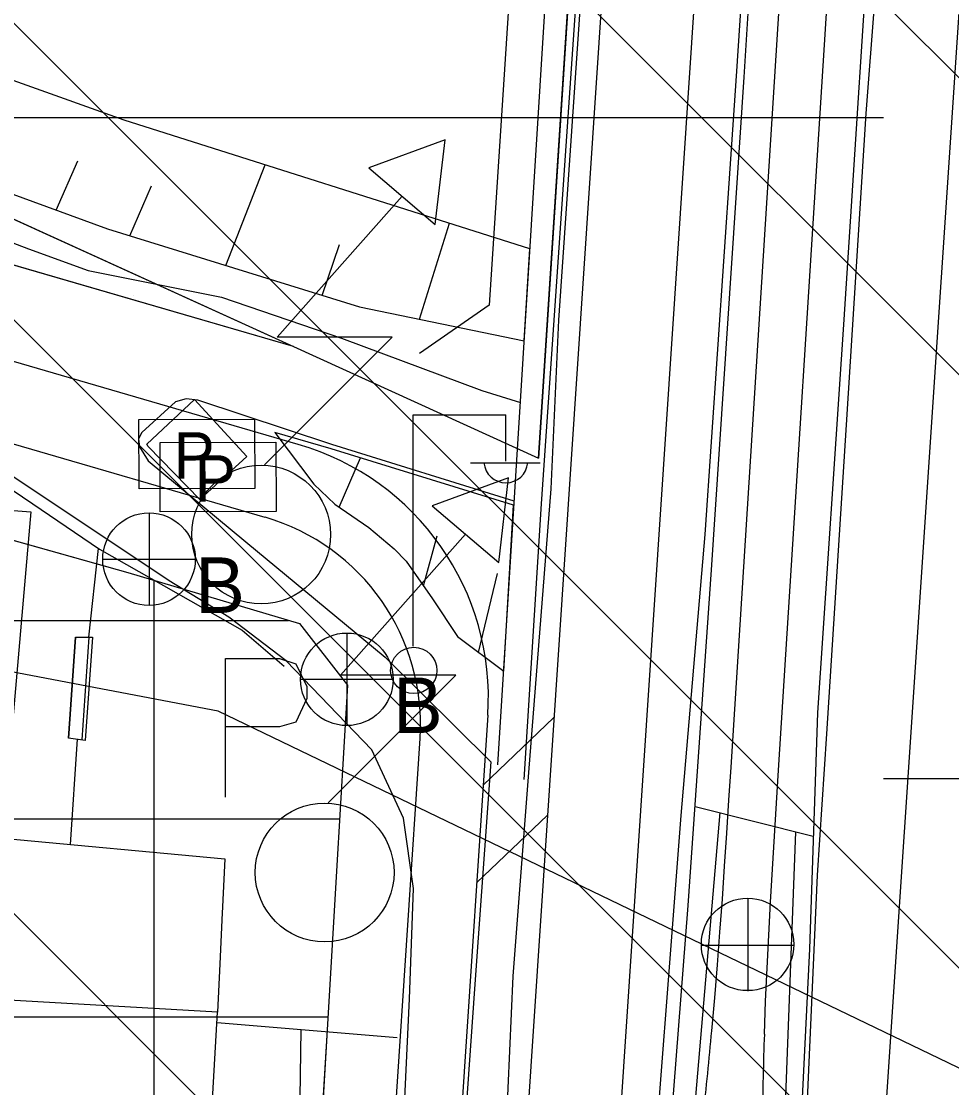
# Model space of a CAD drawing. Extents: x 417995 to 421451, y 4454518 to 4458015.
# Drawn here: x 420267.2 to 420337.6, y 4456783.5 to 4456864.2 of the extents above; entities that cross this region are included whole.
import ezdxf

# ---------------------------------------------------------------- set-up
doc = ezdxf.new("R2010")
doc.units = 0
for name, color, linetype in [('ADAKENARI', 7, 'Continuous'), ('B_Imalat', 7, 'Continuous'), ('B_Kapi', 7, 'Continuous'), ('B_Merdiven', 7, 'Continuous'), ('Hid_Dere_Sulu_Yat_Gen', 7, 'Continuous'), ('KALDIRIM_FAT', 7, 'Continuous'), ('PL_AYA_PARK_DINLENME', 7, 'Continuous'), ('PL_TA_K_DERE', 7, 'Continuous'), ('PL_TİCARET', 7, 'Continuous'), ('RAYLI_TOPLU_TAŞIMA_HATTI', 7, 'Continuous'), ('S_Elektrik_Diregi', 7, 'Continuous'), ('S_Otopark', 7, 'Continuous'), ('S_Pano', 7, 'Continuous'), ('S_Rogar_Kapagi', 7, 'Continuous'), ('S_Rogar_Kapagi_Buski', 7, 'Continuous'), ('S_Trafo_acik_tip', 7, 'Continuous'), ('Sev_Sevalti', 7, 'Continuous'), ('Sev_Sevustu', 7, 'Continuous'), ('Sev_Tarama', 7, 'Continuous'), ('Sinir_Duvar_tek_tarafa_ait', 7, 'Continuous'), ('Sinir_Ist_Duvari', 7, 'Continuous'), ('Sinir_Parmaklik_bir_taraf', 7, 'Continuous'), ('SN_TASKIN', 7, 'Continuous'), ('SN_TR_SIVILASMA', 7, 'Continuous'), ('SN_TR_TASKIN', 7, 'Continuous'), ('TRFAT_PARKALANI', 7, 'Continuous'), ('TRFAT_TİCARET', 7, 'Continuous'), ('Yol_Insaat', 7, 'Continuous'), ('Yol_Kaldirim_kenari_bordurtasi', 7, 'Continuous'), ('Yol_Kop_Viyaduk', 7, 'Continuous'), ('Yol_Sose', 7, 'Continuous')]:
    doc.layers.add(name, color=color, linetype=linetype)

msp = doc.modelspace()

# ---------------------------------------------------------------- linework, layer by layer
at = {"layer": 'ADAKENARI'}
for p, q in [((420309.479, 4456879.688), (420306.326, 4456831.14)), ((420304.619, 4456874.005), (420302.587, 4456842.717)), ((420251.571, 4456856.068), (420287.812, 4456839.569)), ((420287.812, 4456839.569), (420243.395, 4456852.495)), ((420302.587, 4456842.717), (420297.337, 4456839.038)), ((420287.812, 4456839.569), (420306.326, 4456831.14)), ((420264.51, 4456825.52), (420275.26, 4456822.48)), ((420275.26, 4456822.48), (420288.245, 4456818.613)), ((420288.245, 4456818.613), (420291.882, 4456813.97)), ((420291.882, 4456813.97), (420291.051, 4456799.874)), ((420291.051, 4456799.874), (420290.345, 4456787.89)), ((420290.345, 4456787.89), (420287.321, 4456736.574))]:
    msp.add_line(p, q, dxfattribs=at)
at = {"layer": 'B_Imalat'}
for points in [[(420226.785, 4456830.202), (420267.94, 4456827.062), (420265.759, 4456802.091), (420224.848, 4456805.307)], [(420259.235, 4456790.524), (420256.46, 4456741.99), (420279.288, 4456740.685), (420282.063, 4456789.219)]]:
    msp.add_lwpolyline(points, close=True, dxfattribs=at)
at = {"layer": 'B_Kapi'}
msp.add_line((420282.411, 4456796.723), (420282.231, 4456792.887), dxfattribs=at)
at = {"layer": 'B_Merdiven'}
for p, q in [((420270.822, 4456809.946), (420271.332, 4456817.581)), ((420271.815, 4456809.81), (420272.336, 4456817.596))]:
    msp.add_line(p, q, dxfattribs=at)
msp.add_lwpolyline([(420271.303, 4456817.58), (420272.593, 4456817.6), (420272.033, 4456809.78), (420270.793, 4456809.95)], close=True, dxfattribs=at)
at = {"layer": 'Hid_Dere_Sulu_Yat_Gen'}
for points in [[(420275.002, 4456856.696), (420259.947, 4456862.068)], [(420305.685, 4456846.974), (420275.002, 4456856.696)]]:
    msp.add_lwpolyline(points, dxfattribs=at)
at = {"layer": 'KALDIRIM_FAT'}
for p, q in [((420343.185, 4457347.725), (420272.58, 4456286.936)), ((420350.169, 4457347.256), (420279.439, 4456284.591)), ((420370.124, 4457345.917), (420299.038, 4456277.891)), ((420288.158, 4456832.178), (420240.492, 4456846.049)), ((420285.661, 4456826.655), (420236.472, 4456840.97)), ((420302.496, 4456811.688), (420276.305, 4456418.185)), ((420307.495, 4456811.519), (420302.144, 4456806.4)), ((420297.367, 4456809.927), (420271.228, 4456417.192)), ((420307.004, 4456804.129), (420301.652, 4456799.01))]:
    msp.add_line(p, q, dxfattribs=at)
for centre, radius in [((420282.581, 4456813.014), 19.959), ((420281.108, 4456811.009), 16.296)]:
    msp.add_arc(centre, radius, 356.19209, 73.77452, dxfattribs=at)
at = {"layer": 'PL_AYA_PARK_DINLENME'}
msp.add_lwpolyline([(420167.062, 4456921.743), (420173.372, 4456914.221), (420179.995, 4456906.974), (420186.919, 4456900.013), (420194.133, 4456893.353), (420201.622, 4456887.005), (420209.375, 4456880.981), (420217.375, 4456875.291), (420225.61, 4456869.945), (420234.065, 4456864.953), (420242.723, 4456860.325), (420251.571, 4456856.068), (420287.812, 4456839.569), (420243.395, 4456852.495), (420235.713, 4456854.73), (420183.42, 4456869.948), (420167.168, 4456913.32)], dxfattribs=at)
at = {"layer": 'PL_TA_K_DERE'}
msp.add_lwpolyline([(420251.571, 4456856.068), (420287.812, 4456839.569), (420306.326, 4456831.14), (420309.479, 4456879.688), (420310.147, 4456889.965), (420310.624, 4456897.306), (420277.26, 4456912.496), (420276.798, 4456912.707), (420276.335, 4456912.92), (420275.874, 4456913.134), (420275.413, 4456913.35), (420274.953, 4456913.567), (420274.493, 4456913.786), (420274.034, 4456914.006), (420273.576, 4456914.227), (420272.451, 4456914.777), (420271.331, 4456915.335), (420270.215, 4456915.902), (420269.103, 4456916.477), (420267.995, 4456917.06), (420266.891, 4456917.651)], dxfattribs=at)
at = {"layer": 'PL_TİCARET'}
msp.add_lwpolyline([(420178.272, 4456774.945), (420181.211, 4456828.51), (420181.913, 4456841.306), (420188.859, 4456847.535), (420203.121, 4456843.385), (420209.464, 4456841.539), (420227.283, 4456836.353), (420237.075, 4456833.504), (420264.51, 4456825.52), (420275.26, 4456822.48), (420288.245, 4456818.613), (420291.882, 4456813.97), (420291.051, 4456799.874), (420290.345, 4456787.89), (420287.321, 4456736.574)], dxfattribs=at)
at = {"layer": 'RAYLI_TOPLU_TAŞIMA_HATTI'}
for p, q in [((420320.891, 4456807.754), (420342.496, 4457148.84)), ((420324.483, 4456807.526), (420346.094, 4457148.703))]:
    msp.add_line(p, q, dxfattribs=at)
for points in [[(420319.436, 4456787.807), (420319.657, 4456790.297), (420319.862, 4456792.789), (420320.054, 4456795.282), (420320.235, 4456797.775), (420320.406, 4456800.269), (420320.572, 4456802.764), (420320.732, 4456805.259), (420320.891, 4456807.754)], [(420323.409, 4456787.556), (420323.505, 4456790.054), (420323.615, 4456792.551), (420323.74, 4456795.048), (420323.875, 4456797.545), (420324.019, 4456800.04), (420324.17, 4456802.536), (420324.326, 4456805.031), (420324.483, 4456807.526)]]:
    msp.add_lwpolyline(points, dxfattribs=at)
for centre, start, end in [((419970.911, 4456819.902), 353.67651, 354.73859), ((420673.199, 4456775.418), 178.01263, 179.07472)]:
    msp.add_arc(centre, 350, start, end, dxfattribs=at)
at = {"layer": 'S_Elektrik_Diregi'}
for p, q in [((420296.858, 4456816.91), (420296.858, 4456834.41)), ((420296.858, 4456834.41), (420303.858, 4456834.41)), ((420303.858, 4456830.91), (420303.858, 4456834.41)), ((420301.198, 4456830.77), (420306.449, 4456830.77))]:
    msp.add_line(p, q, dxfattribs=at)
msp.add_circle((420296.894, 4456815.075), 1.75, dxfattribs=at)
msp.add_arc((420303.859, 4456830.923), 1.658, 184.83843, 355.14641, dxfattribs=at)
at = {"layer": 'S_Otopark'}
for points in [[(420282.654, 4456815.985), (420286.749, 4456815.985)], [(420282.654, 4456805.485), (420282.654, 4456815.985)], [(420286.749, 4456815.985), (420287.974, 4456815.565), (420288.814, 4456813.85), (420288.814, 4456812.94), (420287.974, 4456811.155), (420286.749, 4456810.805)], [(420286.749, 4456810.805), (420282.654, 4456810.805)]]:
    msp.add_lwpolyline(points, dxfattribs=at)
at = {"layer": 'S_Pano'}
for points in [[(420276.111, 4456834.065), (420284.861, 4456834.092), (420284.877, 4456828.842), (420276.127, 4456828.815)], [(420277.711, 4456832.325), (420286.461, 4456832.352), (420286.477, 4456827.102), (420277.727, 4456827.075)]]:
    msp.add_lwpolyline(points, close=True, dxfattribs=at)
at = {"layer": 'S_Rogar_Kapagi'}
for p, q in [((420322.197, 4456790.819), (420322.197, 4456797.819)), ((420318.627, 4456794.284), (420325.627, 4456794.284))]:
    msp.add_line(p, q, dxfattribs=at)
msp.add_circle((420322.144, 4456794.347), 3.5, dxfattribs=at)
at = {"layer": 'S_Rogar_Kapagi_Buski'}
for p, q in [((420276.873, 4456826.99), (420276.873, 4456819.99)), ((420273.373, 4456823.49), (420280.373, 4456823.49)), ((420291.833, 4456817.9), (420291.833, 4456810.9)), ((420288.333, 4456814.4), (420295.333, 4456814.4))]:
    msp.add_line(p, q, dxfattribs=at)
for centre in [(420276.873, 4456823.49), (420291.833, 4456814.4)]:
    msp.add_circle(centre, 3.5, dxfattribs=at)
at = {"layer": 'S_Trafo_acik_tip'}
for points in [[(420298.526, 4456848.815), (420299.261, 4456855.22), (420293.486, 4456853.085)], [(420303.329, 4456823.25), (420304.064, 4456829.655), (420298.289, 4456827.52)]]:
    msp.add_lwpolyline(points, close=True, dxfattribs=at)
for points in [[(420285.611, 4456830.615), (420295.271, 4456840.275), (420286.555, 4456840.275), (420296.006, 4456850.95)], [(420290.414, 4456805.05), (420300.074, 4456814.71), (420291.359, 4456814.71), (420300.809, 4456825.385)]]:
    msp.add_lwpolyline(points, dxfattribs=at)
for centre in [(420285.351, 4456825.353), (420290.155, 4456799.788)]:
    msp.add_circle(centre, 5.25, dxfattribs=at)
at = {"layer": 'Sev_Sevalti'}
for points in [[(420275.002, 4456856.696), (420259.947, 4456862.068)], [(420305.685, 4456846.974), (420275.002, 4456856.696)], [(420305.253, 4456840.021), (420305.685, 4456846.974)], [(420304.441, 4456827.583), (420290.641, 4456831.831), (420286.393, 4456833.065)]]:
    msp.add_lwpolyline(points, dxfattribs=at)
at = {"layer": 'Sev_Sevustu'}
for points in [[(420168.545, 4456918.15), (420172.569, 4456910.989), (420181.963, 4456899.554), (420193.876, 4456888.419), (420204.696, 4456879.76), (420213.554, 4456874.243), (420221.515, 4456869.283), (420236.401, 4456862.167), (420256.7, 4456854.717), (420259.857, 4456853.561), (420273.73, 4456848.48), (420292.795, 4456842.572), (420305.253, 4456840.021)], [(420286.393, 4456833.065), (420289.329, 4456829.175), (420290.925, 4456827.653), (420293.503, 4456825.875), (420295.426, 4456824.267), (420296.318, 4456823.327), (420298.31, 4456820.488), (420300.192, 4456817.65), (420303.7, 4456815.01), (420304.441, 4456827.583)]]:
    msp.add_lwpolyline(points, dxfattribs=at)
at = {"layer": 'Sev_Tarama'}
for p, q in [((420269.848, 4456849.902), (420271.484, 4456853.635)), ((420282.694, 4456845.702), (420285.668, 4456853.316)), ((420275.411, 4456847.959), (420277.073, 4456851.736)), ((420297.342, 4456841.641), (420299.61, 4456848.899)), ((420289.971, 4456843.447), (420291.28, 4456847.285)), ((420291.248, 4456827.431), (420292.858, 4456831.149)), ((420297.623, 4456821.466), (420298.662, 4456825.255)), ((420301.801, 4456816.438), (420303.23, 4456822.404))]:
    msp.add_line(p, q, dxfattribs=at)
at = {"layer": 'Sinir_Duvar_tek_tarafa_ait'}
for points in [[(420308.104, 4456693.258), (420309.484, 4456711.663), (420312.088, 4456737.05), (420314.448, 4456760.063), (420316.214, 4456778.791), (420317.649, 4456797.277), (420319.407, 4456822.674), (420321.872, 4456859.959), (420324.067, 4456895.09)], [(420333.299, 4456893.318), (420331.774, 4456877.917), (420329.429, 4456841.623), (420327.431, 4456811.856), (420326.822, 4456794.017), (420325.409, 4456765.31), (420323.764, 4456715.864), (420323.708, 4456691.214)], [(420284.266, 4456831.27), (420280.708, 4456827.996), (420276.802, 4456832.017), (420276.708, 4456832.185), (420280.318, 4456835.573), (420284.266, 4456831.27), (420284.266, 4456831.27)], [(420271.448, 4456809.861), (420270.898, 4456801.902)], [(420318.169, 4456804.786), (420327.113, 4456802.541)]]:
    msp.add_lwpolyline(points, dxfattribs=at)
at = {"layer": 'Sinir_Ist_Duvari'}
for points in [[(420259.857, 4456853.561), (420273.73, 4456848.48)], [(420273.73, 4456848.48), (420292.795, 4456842.572), (420305.253, 4456840.021)], [(420261.602, 4456827.545), (420262.038, 4456831.751), (420268.088, 4456827.689), (420273.137, 4456824.235), (420283.92, 4456818.12)], [(420273.034, 4456824.305), (420272.303, 4456817.596)], [(420283.92, 4456818.12), (420287.085, 4456815.388)], [(420282.019, 4456788.444), (420295.644, 4456787.314)]]:
    msp.add_lwpolyline(points, dxfattribs=at)
at = {"layer": 'Sinir_Parmaklik_bir_taraf'}
for points in [[(420311.354, 4456899.041), (420309.317, 4456868.291), (420306.542, 4456827.683), (420305.217, 4456806.818)], [(420265.784, 4456802.372), (420282.604, 4456800.826), (420282.41, 4456796.684)], [(420282.231, 4456792.887), (420282.059, 4456789.219)]]:
    msp.add_lwpolyline(points, dxfattribs=at)
at = {"layer": 'SN_TASKIN'}
msp.add_lwpolyline([(421279.092, 4456215.61), (421195.311, 4456240.09), (421032.227, 4456272.975), (420928.588, 4456320.689), (420834.213, 4456393.35), (420746.644, 4456480.517), (420663.922, 4456586.466), (420574.108, 4456669.499), (420422.961, 4456744.082), (420282.113, 4456812.001), (420160.798, 4456835.053), (420091.41, 4456837.401), (419960.894, 4456961.809), (419854.401, 4457049.617), (419750.612, 4457217.328), (419705.667, 4457319.894), (419669.268, 4457550.581), (419656.393, 4457729.951), (419636.417, 4457793.064)], dxfattribs=at)
at = {"layer": 'SN_TR_SIVILASMA'}
for p, q in [((421276.03, 4455921.999), (420004.046, 4457193.982)), ((421275.798, 4455899.78), (420015.354, 4457160.224)), ((421275.335, 4455855.342), (420037.805, 4457092.871)), ((421275.103, 4455833.123), (420049.031, 4457059.195)), ((421274.64, 4455788.685), (420075.791, 4456987.533))]:
    msp.add_line(p, q, dxfattribs=at)
at = {"layer": 'SN_TR_TASKIN'}
for p, q in [((420232.431, 4456856.904), (420332.431, 4456856.904)), ((420332.431, 4456806.904), (420432.431, 4456806.904))]:
    msp.add_line(p, q, dxfattribs=at)
at = {"layer": 'TRFAT_PARKALANI'}
msp.add_line((420275.667, 4456843.445), (420275.667, 4456843.445), dxfattribs=at)
at = {"layer": 'TRFAT_TİCARET'}
for p, q in [((420277.258, 4456610.965), (420277.258, 4456821.885)), ((420180.681, 4456818.855), (420287.432, 4456818.855)), ((420179.858, 4456803.855), (420291.286, 4456803.855)), ((420179.035, 4456788.855), (420290.402, 4456788.855))]:
    msp.add_line(p, q, dxfattribs=at)
at = {"layer": 'Yol_Insaat'}
for points in [[(420320.043, 4456804.315), (420318.128, 4456781.957), (420314.831, 4456748.355), (420312.043, 4456721.196), (420310.263, 4456701.159), (420309.046, 4456685.05), (420307.855, 4456666.427)], [(420321.807, 4456666.553), (420322.502, 4456709.145), (420323.503, 4456745.012), (420324.703, 4456774.182), (420325.801, 4456802.871)]]:
    msp.add_lwpolyline(points, dxfattribs=at)
at = {"layer": 'Yol_Kaldirim_kenari_bordurtasi'}
msp.add_lwpolyline([(420288.347, 4456787.919), (420288.204, 4456777.591), (420294.179, 4456777.091), (420294.014, 4456774.578), (420288.311, 4456774.884), (420287.942, 4456763.875), (420280.631, 4456764.179)], dxfattribs=at)
at = {"layer": 'Yol_Kop_Viyaduk'}
msp.add_lwpolyline([(420303.26, 4456807.922), (420308.99, 4456900.182)], dxfattribs=at)
at = {"layer": 'Yol_Sose'}
for points in [[(420353.988, 4457193.121), (420352.331, 4457169.494), (420349.984, 4457135.46), (420348.339, 4457110.411), (420346.789, 4457086.565), (420344.832, 4457058.048), (420342.555, 4457022.974), (420340.638, 4456993.172), (420338.744, 4456965.447), (420336.694, 4456931.055), (420334.55, 4456900.49), (420333.643, 4456890.249), (420331.089, 4456857.201), (420329.597, 4456833.655), (420328.107, 4456810.272), (420327.414, 4456799.591), (420326.651, 4456782.597)], [(420341.923, 4457172.856), (420338.99, 4457133.052), (420337.076, 4457106.097), (420335.318, 4457078.428), (420333.384, 4457044.796), (420331.553, 4457020.357), (420329.254, 4456985.909), (420327.866, 4456959.549), (420324.548, 4456912.143), (420323.564, 4456894.972), (420321.291, 4456860.414), (420318.904, 4456825.365), (420317.081, 4456804.099), (420314.586, 4456771.678), (420312.085, 4456746.015), (420308.483, 4456709.885), (420306.01, 4456684.304), (420304.808, 4456659.885), (420302.693, 4456624.751), (420300.513, 4456591.122)], [(420311.53, 4456919.57), (420311.973, 4456920.028), (420312.9, 4456919.908), (420311.583, 4456897.395), (420310.099, 4456874.61), (420307.845, 4456841.582), (420307.266, 4456828.82), (420305.578, 4456807.35), (420304.395, 4456791.944), (420303.378, 4456769.345), (420302.245, 4456753.414)], [(420259.819, 4456850.006), (420267.752, 4456846.96), (420272.275, 4456845.324), (420282.347, 4456843.3)], [(420282.347, 4456843.3), (420291.424, 4456840.218), (420302.05, 4456836.244), (420304.962, 4456835.34)], [(420304.499, 4456827.884), (420290.699, 4456832.159), (420280.559, 4456835.525), (420279.684, 4456835.617), (420278.888, 4456835.406), (420276.318, 4456833.079), (420276.066, 4456832.589), (420276.142, 4456831.985), (420276.814, 4456830.938), (420284.187, 4456824.808), (420294.733, 4456816.071), (420302.716, 4456808.155), (420301.547, 4456791.684), (420299.922, 4456768.756), (420299.175, 4456755.731), (420299.352, 4456754.442), (420299.508, 4456753.701), (420299.723, 4456753.398), (420299.967, 4456753.204), (420302.245, 4456753.414)], [(420278.389, 4456821.856), (420262.381, 4456832.531), (420259.656, 4456834.542)], [(420293.482, 4456738.977), (420294.365, 4456739.733), (420295.78, 4456773.555), (420296.567, 4456790.22), (420296.879, 4456798.58), (420296.119, 4456803.89), (420293.719, 4456809.054), (420287.24, 4456815.79), (420282.907, 4456819.115), (420278.389, 4456821.856)]]:
    msp.add_lwpolyline(points, dxfattribs=at)

# ---------------------------------------------------------------- texts
at = {"layer": 'S_Pano'}
for p in [(420278.732, 4456829.586), (420280.332, 4456827.846)]:
    msp.add_text('P', height=3.5, rotation=0.18258, dxfattribs=at).set_placement(p)
at = {"layer": 'S_Rogar_Kapagi_Buski'}
for p in [(420280.373, 4456819.426), (420295.333, 4456810.336)]:
    msp.add_text('B', height=4.2, dxfattribs=at).set_placement(p)

doc.saveas('drawing.dxf')
